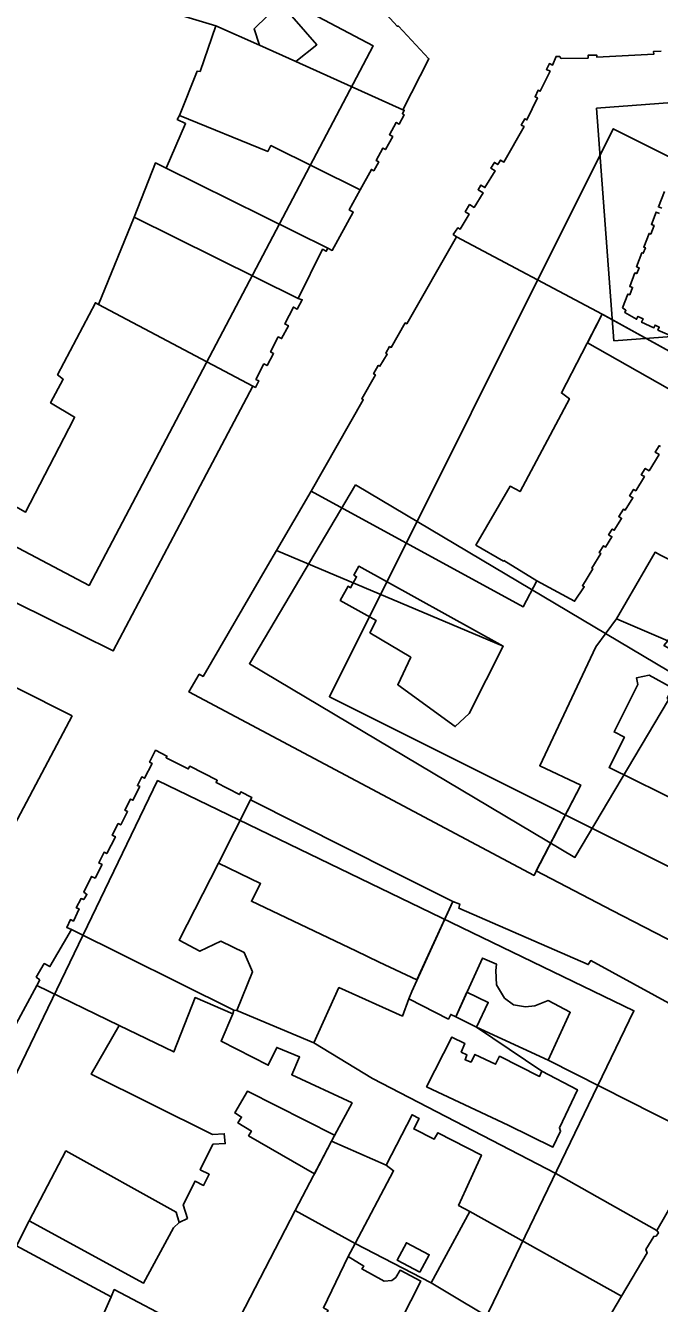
# Model space of a CAD drawing. Extents: x -293619 to -291580, y 30940 to 32770.
# Drawn here: x -291634.724 to -291632.547, y 30978.79 to 30983.173 of the extents above; entities that cross this region are included whole.
import ezdxf

# ---------------------------------------------------------------- set-up
doc = ezdxf.new("R2010")
doc.units = 0
doc.layers.add('RAMKA_I_OPISY', color=7, linetype='Continuous')

msp = doc.modelspace()

# ---------------------------------------------------------------- linework, layer by layer
at = {"layer": 'RAMKA_I_OPISY'}
for points in [[(-291636.1289, 30982.1093), (-291634.5056, 30981.2533), (-291633.5301, 30983.1034), (-291635.1535, 30983.9593)], [(-291633.9211, 30983.1061), (-291633.9392, 30983.1624), (-291633.848, 30983.2494), (-291633.6698, 30983.415), (-291633.6644, 30983.4202), (-291633.9117, 30983.6942), (-291633.9157, 30983.6907), (-291634.1708, 30983.4732), (-291634.1941, 30983.4515), (-291634.199, 30983.3895), (-291634.41, 30983.4585), (-291634.396, 30983.5149), (-291634.4684, 30983.5362), (-291634.4938, 30983.5446), (-291634.5903, 30983.329), (-291634.0707, 30983.1719)], [(-291633.4285, 30982.8846), (-291633.339, 30983.0594), (-291633.4429, 30983.1709), (-291633.4482, 30983.1709), (-291633.6698, 30983.415), (-291633.848, 30983.2494), (-291633.7239, 30983.1072), (-291633.796, 30983.0499)], [(-291634.1957, 30982.8651), (-291634.1343, 30983.017), (-291634.1248, 30983.0159), (-291634.0707, 30983.1719), (-291633.9211, 30983.1061), (-291633.796, 30983.0499), (-291633.4285, 30982.8846), (-291633.4237, 30982.8824), (-291633.4301, 30982.8705), (-291633.4234, 30982.8667), (-291633.441, 30982.8353), (-291633.4512, 30982.841), (-291633.4748, 30982.7985), (-291633.4634, 30982.7921), (-291633.4883, 30982.7477), (-291633.497, 30982.7528), (-291633.5205, 30982.7106), (-291633.511, 30982.7052), (-291633.5281, 30982.6752), (-291633.5362, 30982.6798), (-291633.5751, 30982.6097), (-291633.8816, 30982.7615), (-291633.8922, 30982.7417)], [(-291632.7632, 30982.8903), (-291631.0049, 30983.0211), (-291630.9455, 30982.2229), (-291632.7039, 30982.0921)], [(-291634.241, 30982.6839), (-291633.6855, 30982.4101), (-291633.6709, 30982.402), (-291633.599, 30982.5337), (-291633.6126, 30982.541), (-291633.5751, 30982.6097), (-291633.8816, 30982.7615), (-291633.8922, 30982.7417), (-291634.1957, 30982.8651), (-291634.2032, 30982.8514), (-291634.1741, 30982.8367)], [(-291632.0958, 30980.0785), (-291633.6806, 30980.8709), (-291632.7064, 30982.8193), (-291631.1216, 30982.0269)], [(-291633.7875, 30982.2369), (-291633.7039, 30982.4058), (-291633.6917, 30982.399), (-291633.6855, 30982.4101), (-291634.241, 30982.6839), (-291634.2777, 30982.702), (-291634.3506, 30982.516)], [(-291633.9438, 30981.9364), (-291633.9344, 30981.9321), (-291633.9226, 30981.9541), (-291633.9331, 30981.9595), (-291633.9056, 30982.0128), (-291633.8943, 30982.007), (-291633.8722, 30982.0483), (-291633.8828, 30982.0537), (-291633.8561, 30982.1055), (-291633.8448, 30982.0997), (-291633.8214, 30982.1434), (-291633.834, 30982.1499), (-291633.8043, 30982.2076), (-291633.791, 30982.2007), (-291633.7737, 30982.2327), (-291633.7875, 30982.2369), (-291634.3506, 30982.516), (-291634.4732, 30982.2161)], [(-291633.7437, 30981.5766), (-291633.5643, 30981.8899), (-291633.5697, 30981.8931), (-291633.5228, 30981.9751), (-291633.5292, 30981.9788), (-291633.5128, 30982.0074), (-291633.5072, 30982.0048), (-291633.4818, 30982.0461), (-291633.4872, 30982.0498), (-291633.4741, 30982.0724), (-291633.4683, 30982.0691), (-291633.4201, 30982.1533), (-291633.4148, 30982.1502), (-291633.244, 30982.4482), (-291632.7437, 30982.1836), (-291632.884, 30981.9133), (-291632.8567, 30981.8935), (-291633.0259, 30981.5749), (-291633.0605, 30981.593), (-291633.1774, 30981.3915), (-291633.0832, 30981.3358), (-291633.0814, 30981.338), (-291632.968, 30981.2687), (-291633.0155, 30981.179)], [(-291634.7559, 30981.1931), (-291634.7665, 30981.1855), (-291635.3354, 30981.4622), (-291635.3524, 30981.4931), (-291635.2073, 30981.7794), (-291635.0442, 30981.7001), (-291635.0493, 30981.6876), (-291634.724, 30981.5042), (-291634.5594, 30981.8226), (-291634.5555, 30981.8301), (-291634.638, 30981.8789), (-291634.5943, 30981.9602), (-291634.6135, 30981.9753), (-291634.4838, 30982.2226), (-291634.4732, 30982.2161), (-291633.9438, 30981.9364), (-291634.1245, 30981.594), (-291634.1624, 30981.5223), (-291634.4229, 30981.0286)], [(-291632.3935, 30981.9903), (-291632.4509, 30981.8908), (-291632.7949, 30982.085), (-291632.7437, 30982.1836)], [(-291633.5905, 30981.598), (-291633.9553, 30980.9844), (-291632.8378, 30980.3199), (-291632.4729, 30980.9336)], [(-291632.5193, 30981.0627), (-291632.3902, 30981.2791), (-291632.5437, 30981.3573), (-291632.5623, 30981.3667), (-291632.6952, 30981.1381)], [(-291634.5641, 30980.8062), (-291634.9407, 30980.9942), (-291634.9382, 30981.008), (-291635.3416, 30981.2036), (-291635.4983, 30980.9367), (-291635.5166, 30980.9055), (-291635.2373, 30980.758), (-291635.3494, 30980.5344), (-291634.846, 30980.2741)], [(-291632.9702, 30980.2739), (-291632.7095, 30980.1383), (-291632.3768, 30979.9668), (-291632.249, 30980.2158), (-291632.1689, 30980.3599), (-291632.4608, 30980.501), (-291632.7206, 30980.6287), (-291632.668, 30980.7322), (-291632.7033, 30980.7506), (-291632.6214, 30980.9133), (-291632.6263, 30980.9365), (-291632.5831, 30980.9452), (-291632.5041, 30980.9022), (-291632.5207, 30980.8654), (-291632.4419, 30980.8185), (-291632.4238, 30980.8278), (-291632.3576, 30980.9522), (-291632.532, 30981.0475), (-291632.5193, 30981.0627), (-291632.6952, 30981.1381), (-291632.7663, 30981.0427), (-291632.9586, 30980.6347), (-291632.8177, 30980.5682)], [(-291634.5658, 30980.0734), (-291634.5825, 30980.0799), (-291634.5695, 30980.1072), (-291634.5593, 30980.1018), (-291634.5398, 30980.1438), (-291634.5495, 30980.1475), (-291634.533, 30980.1792), (-291634.5241, 30980.1757), (-291634.5133, 30980.1935), (-291634.5241, 30980.2014), (-291634.4968, 30980.2552), (-291634.4849, 30980.249), (-291634.4611, 30980.2955), (-291634.4724, 30980.3012), (-291634.454, 30980.3377), (-291634.4451, 30980.3331), (-291634.4153, 30980.3913), (-291634.4259, 30980.3964), (-291634.4056, 30980.4362), (-291634.3967, 30980.4318), (-291634.3737, 30980.4773), (-291634.3826, 30980.4819), (-291634.3631, 30980.5203), (-291634.3553, 30980.5162), (-291634.3315, 30980.5628), (-291634.3396, 30980.5668), (-291634.3247, 30980.5963), (-291634.3153, 30980.5917), (-291634.2896, 30980.6428), (-291634.2977, 30980.6469), (-291634.2771, 30980.6875), (-291634.2382, 30980.6677), (-291634.2411, 30980.662), (-291634.1649, 30980.6234), (-291634.1603, 30980.6326), (-291634.0658, 30980.5847), (-291634.0699, 30980.5766), (-291633.9893, 30980.5357), (-291633.9847, 30980.5449), (-291633.9471, 30980.526), (-291633.9514, 30980.5171), (-291634.0615, 30980.3006), (-291634.1962, 30980.036), (-291634.1249, 30979.9983), (-291634.0538, 30980.0332), (-291633.973, 30979.9942), (-291633.9449, 30979.9279), (-291633.9985, 30979.7948), (-291634.0085, 30979.7964)], [(-291635.2343, 30978.5874), (-291633.5992, 30977.7981), (-291632.6354, 30979.7945), (-291634.2705, 30980.5838)], [(-291633.9514, 30980.5171), (-291633.4582, 30980.2699), (-291633.3831, 30980.2323), (-291633.2565, 30980.1689), (-291633.38, 30979.9), (-291633.5092, 30979.9613), (-291633.5893, 30979.9993), (-291633.9484, 30980.1697), (-291633.9171, 30980.2306), (-291634.0615, 30980.3006)], [(-291634.6745, 30979.9), (-291634.6872, 30979.9095), (-291634.6596, 30979.956), (-291634.6399, 30979.9457), (-291634.5658, 30980.0734), (-291634.0085, 30979.7964), (-291634.0126, 30979.7836), (-291634.1415, 30979.8392), (-291634.2152, 30979.653), (-291634.4029, 30979.7442), (-291634.6853, 30979.8803)], [(-291632.3808, 30979.3468), (-291632.5567, 30979.0403), (-291632.9032, 30979.2365), (-291633.5321, 30979.5624), (-291633.7343, 30979.6837), (-291633.6479, 30979.8738), (-291633.4301, 30979.7759), (-291633.4077, 30979.8351), (-291633.2719, 30979.7656), (-291633.2638, 30979.7818), (-291633.2468, 30979.7734), (-291633.1752, 30979.7384), (-291632.9513, 30979.5867), (-291632.8293, 30979.5235), (-291632.8907, 30979.3927), (-291632.8867, 30979.3809), (-291632.9134, 30979.3266), (-291633.0673, 30979.402), (-291633.3469, 30979.5339), (-291633.2598, 30979.7041), (-291633.2157, 30979.682), (-291633.2282, 30979.6526), (-291633.2084, 30979.6434), (-291633.215, 30979.6262), (-291633.1942, 30979.6182), (-291633.1813, 30979.6447), (-291633.11, 30979.6107), (-291633.0963, 30979.6381), (-291632.959, 30979.5691), (-291632.9513, 30979.5867), (-291633.1752, 30979.7384), (-291632.9294, 30979.6246)], [(-291633.2085, 30979.8576), (-291633.1355, 30979.8226), (-291633.1752, 30979.7384), (-291633.2468, 30979.7734)], [(-291632.5567, 30979.0403), (-291632.5513, 30979.0321), (-291632.5588, 30979.0209), (-291632.5671, 30979.0201), (-291632.5943, 30978.975), (-291632.5899, 30978.9641), (-291632.6779, 30978.8158), (-291633.1986, 30979.1053), (-291633.2373, 30979.1266), (-291633.2124, 30979.1815), (-291633.1588, 30979.2992), (-291633.3081, 30979.3758), (-291633.3214, 30979.3536), (-291633.3912, 30979.3888), (-291633.3723, 30979.4242), (-291633.3966, 30979.4374), (-291633.4861, 30979.2646), (-291633.6733, 30979.3471), (-291633.6552, 30979.3817), (-291633.6026, 30979.4782), (-291633.81, 30979.5746), (-291633.7828, 30979.6362), (-291633.8612, 30979.6683), (-291633.8908, 30979.6074), (-291634.0525, 30979.6899), (-291634.0126, 30979.7836), (-291634.0085, 30979.7964), (-291633.9985, 30979.7948), (-291633.7343, 30979.6837), (-291633.5321, 30979.5624), (-291632.9032, 30979.2365)], [(-291633.6733, 30979.3471), (-291633.6629, 30979.3671), (-291633.962, 30979.5181), (-291634.0053, 30979.444), (-291633.9822, 30979.4298), (-291633.9946, 30979.4095), (-291633.9484, 30979.3813), (-291633.958, 30979.3655), (-291633.7323, 30979.2347)], [(-291633.4861, 30979.2646), (-291633.6733, 30979.3471), (-291633.7978, 30979.1096), (-291633.5916, 30978.9962), (-291633.4605, 30979.2455)], [(-291634.7113, 30979.0736), (-291634.3188, 30978.8604), (-291634.216, 30979.0503), (-291634.1967, 30979.0684), (-291634.2069, 30979.1037), (-291634.5851, 30979.3135)], [(-291633.9866, 30978.7447), (-291633.8248, 30978.6578), (-291633.8356, 30978.6367), (-291633.8237, 30978.6308), (-291633.5711, 30978.5053), (-291633.4989, 30978.6381), (-291633.6951, 30978.7492), (-291633.6853, 30978.7664), (-291633.7013, 30978.7755), (-291633.6161, 30978.9512), (-291633.5916, 30978.9962), (-291633.7978, 30979.1096)], [(-291632.6779, 30978.8158), (-291632.8283, 30978.5599), (-291633.3309, 30978.861), (-291633.1986, 30979.1053)], [(-291633.3707, 30978.8979), (-291633.3376, 30978.9577), (-291633.4161, 30978.9985), (-291633.4484, 30978.9393)], [(-291633.7826, 30977.7849), (-291634.0074, 30977.9009), (-291634.025, 30977.8874), (-291634.2263, 30978.004), (-291634.2222, 30978.0208), (-291634.6696, 30978.2649), (-291634.6334, 30978.3562), (-291634.4302, 30978.8131), (-291634.4194, 30978.838), (-291634.1893, 30978.7172), (-291634.3772, 30978.3668), (-291633.6731, 30977.9939)]]:
    msp.add_lwpolyline(points, close=True, dxfattribs=at)
for points in [[(-291633.244, 30982.4482), (-291633.2556, 30982.4568), (-291633.2392, 30982.4796), (-291633.2321, 30982.4745), (-291633.2008, 30982.5264), (-291633.2143, 30982.5346), (-291633.1994, 30982.5591), (-291633.1837, 30982.5497), (-291633.1532, 30982.5997), (-291633.1699, 30982.61), (-291633.1602, 30982.626), (-291633.1466, 30982.6176), (-291633.1118, 30982.6752), (-291633.1261, 30982.6839), (-291633.1142, 30982.7036), (-291633.1026, 30982.6963), (-291633.0931, 30982.7117), (-291633.0817, 30982.7047), (-291633.0125, 30982.8267), (-291633.0217, 30982.8318), (-291633.0095, 30982.8535), (-291633.0027, 30982.8497), (-291632.9662, 30982.9251), (-291632.9746, 30982.9292), (-291632.9641, 30982.9514), (-291632.9567, 30982.9479), (-291632.9231, 30983.0169), (-291632.9353, 30983.0228), (-291632.9255, 30983.0428), (-291632.9144, 30983.0375), (-291632.9026, 30983.0672), (-291632.8905, 30983.0671), (-291632.885, 30983.0606), (-291632.7923, 30983.0615), (-291632.7925, 30983.0715), (-291632.7625, 30983.0718), (-291632.7625, 30983.065), (-291632.5672, 30983.0745), (-291632.5678, 30983.0845), (-291632.5418, 30983.0856)], [(-291632.5399, 30982.5467), (-291632.5509, 30982.551), (-291632.5305, 30982.6037)], [(-291632.6749, 30982.2045), (-291632.6563, 30982.2524), (-291632.6495, 30982.2498), (-291632.6398, 30982.2748), (-291632.6495, 30982.2785), (-291632.6316, 30982.3249), (-291632.6254, 30982.3225), (-291632.6176, 30982.3427), (-291632.626, 30982.346), (-291632.6075, 30982.3937), (-291632.6031, 30982.392), (-291632.5957, 30982.4112), (-291632.6016, 30982.4135), (-291632.5834, 30982.4604), (-291632.5772, 30982.458), (-291632.5658, 30982.4874), (-291632.5753, 30982.4911), (-291632.559, 30982.5332), (-291632.547, 30982.5286)], [(-291632.3935, 30981.9903), (-291632.7397, 30982.1814), (-291632.7437, 30982.1836), (-291633.244, 30982.4482)], [(-291632.5128, 30982.1109), (-291632.5529, 30982.1287), (-291632.5482, 30982.1392), (-291632.5627, 30982.1457), (-291632.5666, 30982.1369), (-291632.6088, 30982.1556), (-291632.6035, 30982.1674), (-291632.6216, 30982.1755), (-291632.6258, 30982.1661), (-291632.6661, 30982.1887), (-291632.6628, 30982.197), (-291632.6749, 30982.2045)], [(-291632.5439, 30981.7294), (-291632.5489, 30981.7322), (-291632.5625, 30981.7103), (-291632.5486, 30981.7017), (-291632.5831, 30981.6462), (-291632.5963, 30981.6544), (-291632.6098, 30981.6328), (-291632.5989, 30981.6261), (-291632.629, 30981.5778), (-291632.6366, 30981.5825), (-291632.6501, 30981.5608), (-291632.6389, 30981.5539), (-291632.6655, 30981.5111), (-291632.6711, 30981.5145), (-291632.687, 30981.4889), (-291632.6774, 30981.4829), (-291632.7028, 30981.442), (-291632.7097, 30981.4463), (-291632.7219, 30981.4267), (-291632.7106, 30981.4198), (-291632.7324, 30981.3847), (-291632.7396, 30981.3892), (-291632.7541, 30981.3659), (-291632.7488, 30981.3626), (-291632.7801, 30981.3125), (-291632.7765, 30981.3102), (-291632.8118, 30981.2519), (-291632.8058, 30981.2482), (-291632.8386, 30981.1987), (-291632.968, 30981.2687), (-291633.0155, 30981.179), (-291633.7437, 30981.5766), (-291633.8621, 30981.3733), (-291633.0836, 30981.0441), (-291633.5798, 30981.3186), (-291633.5966, 30981.2883), (-291633.5872, 30981.283), (-291633.6081, 30981.2452), (-291633.6166, 30981.2499), (-291633.6435, 30981.2014), (-291633.5206, 30981.1328), (-291633.5416, 30981.0908), (-291633.4011, 30981.0064), (-291633.4461, 30980.9125), (-291633.2484, 30980.7687), (-291633.2013, 30980.8132), (-291633.0836, 30981.0441), (-291633.8621, 30981.3733), (-291633.8929, 30981.3203), (-291634.114, 30980.9407), (-291634.1275, 30980.9485), (-291634.163, 30980.8877), (-291632.9781, 30980.2582), (-291632.973, 30980.2685), (-291632.8177, 30980.5682), (-291632.9586, 30980.6347), (-291632.7663, 30981.0427), (-291632.6952, 30981.1381), (-291632.5623, 30981.3667), (-291632.5437, 30981.3573)], [(-291632.3808, 30979.3468), (-291632.9294, 30979.6246), (-291632.8535, 30979.7893), (-291632.9296, 30979.829), (-291632.9748, 30979.8112), (-291633.0071, 30979.8078), (-291633.0484, 30979.8145), (-291633.0799, 30979.8378), (-291633.1066, 30979.8837), (-291633.1094, 30979.9324), (-291633.1073, 30979.9542), (-291633.1553, 30979.9748), (-291633.2468, 30979.7734), (-291633.2638, 30979.7818), (-291633.2719, 30979.7656), (-291633.4077, 30979.8351), (-291633.398, 30979.8608), (-291633.2565, 30980.1689), (-291633.2332, 30980.16), (-291633.2367, 30980.1465), (-291632.792, 30979.9525), (-291632.7831, 30979.9663), (-291632.4173, 30979.7669)], [(-291634.7565, 30979.7493), (-291634.6853, 30979.8803), (-291634.4029, 30979.7442), (-291634.498, 30979.5764), (-291634.0818, 30979.3698), (-291634.0414, 30979.3725), (-291634.038, 30979.3389), (-291634.0804, 30979.3362), (-291634.1241, 30979.2489), (-291634.0933, 30979.2335), (-291634.1125, 30979.1952), (-291634.1419, 30979.2098), (-291634.1827, 30979.1282), (-291634.168, 30979.0821), (-291634.1967, 30979.0684), (-291634.2069, 30979.1037), (-291634.5851, 30979.3135), (-291634.7113, 30979.0736), (-291634.7545, 30978.9884), (-291634.4302, 30978.8131), (-291634.6334, 30978.3562)], [(-291633.4684, 30978.6666), (-291633.3669, 30978.8672), (-291633.4381, 30978.9041), (-291633.4529, 30978.8792), (-291633.4665, 30978.8696), (-291633.4929, 30978.8672), (-291633.5689, 30978.9088), (-291633.5625, 30978.9184), (-291633.6161, 30978.9512), (-291633.5916, 30978.9962), (-291633.3309, 30978.861), (-291632.8283, 30978.5599)]]:
    msp.add_lwpolyline(points, dxfattribs=at)

doc.saveas('drawing.dxf')
